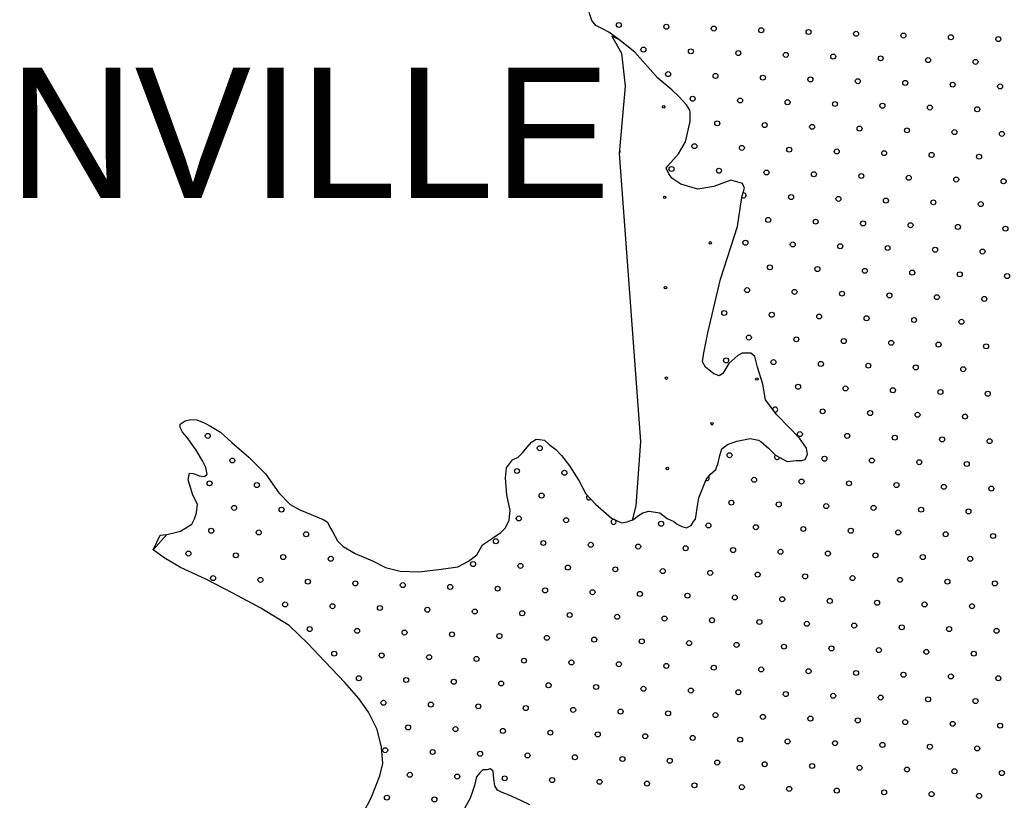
# Model space of a CAD drawing. Extents: x 1788175 to 1969470, y 584502 to 738744.
# Drawn here: x 1797695 to 1801888, y 708446 to 711765 of the extents above; entities that cross this region are included whole.
import ezdxf

# ---------------------------------------------------------------- set-up
doc = ezdxf.new("R2010")
doc.units = 0
for name, color, linetype in [('DESIGN - EROSION CONTROL - Devices', 7, 'Continuous'), ('DESIGN - SCRATCH - User 1', 7, 'Continuous'), ('DESIGN - TRAFFIC CONTROL PERMANENT - Pavement Marking Text', 7, 'Continuous'), ('DESIGN - TRANSPORTATION - Edge of Traveled Way', 7, 'Continuous'), ('SURVEY - VEGETATION - Features with Text', 7, 'Continuous')]:
    doc.layers.add(name, color=color, linetype=linetype)

msp = doc.modelspace()

# ---------------------------------------------------------------- linework, layer by layer
at = {"layer": 'DESIGN - EROSION CONTROL - Devices'}
for centre in [(1800432.6, 711394.4), (1800436.4, 711009.8), (1800630.5, 710815.7), (1800440.1, 710625.3), (1800443.8, 710240.7), (1800828.4, 710237), (1800638, 710046.6), (1800447.6, 709856.2)]:
    msp.add_circle(centre, 5.28, dxfattribs=at)
msp.add_arc((1800242.2, 711204), 5.28, 284.6086, 65.4515, dxfattribs=at)
at = {"layer": 'DESIGN - SCRATCH - User 1'}
for points in [[(1800763, 711000.9), (1800765.3, 711015.9), (1800775.3, 711048), (1800767.3, 711068), (1800717.4, 711081.9), (1800667.4, 711063.8), (1800645.4, 711055.8), (1800577.4, 711043.6), (1800505.5, 711065.6), (1800467.5, 711091.5), (1800453.5, 711109.5), (1800443.5, 711133.6), (1800449.5, 711143.6), (1800473.5, 711169.7), (1800495.5, 711193.7), (1800525.4, 711245.9), (1800545.4, 711332), (1800545.4, 711372.1), (1800543.4, 711380.1), (1800529.4, 711402.1), (1800497.4, 711436.1), (1800467.5, 711466.1), (1800407.5, 711516.1), (1800309.5, 711626.1), (1800241.6, 711680.1), (1800199.6, 711712), (1800171.6, 711726), (1800143.6, 711740), (1800127.6, 711762), (1800115.6, 711796)], [(1800763, 711000.9), (1800765.3, 711015.9), (1800775.3, 711048), (1800767.3, 711068), (1800717.4, 711081.9), (1800667.4, 711063.8), (1800645.4, 711055.8), (1800577.4, 711043.6), (1800505.5, 711065.6), (1800467.5, 711091.5), (1800453.5, 711109.5), (1800443.5, 711133.6), (1800449.5, 711143.6), (1800473.5, 711169.7), (1800495.5, 711193.7), (1800525.4, 711245.9), (1800545.4, 711332), (1800545.4, 711372.1), (1800543.4, 711380.1), (1800529.4, 711402.1), (1800497.4, 711436.1), (1800467.5, 711466.1), (1800407.5, 711516.1), (1800309.5, 711626.1), (1800241.6, 711680.1), (1800212.3, 711695.2)], [(1800212.3, 711695.2), (1800253.5, 711622.9), (1800268.2, 711482.5), (1800243.3, 711195.5), (1800334.4, 709971.8), (1800313.3, 709697.7), (1800298.9, 709637.3)], [(1800277.7, 709629.1), (1800303.7, 709639.2), (1800321.7, 709653.2), (1800343.7, 709667.3), (1800369.7, 709675.3), (1800415.7, 709667.4), (1800447.6, 709643.4), (1800475.6, 709631.4), (1800489.6, 709619.4), (1800509.6, 709609.5), (1800529.6, 709603.5), (1800549.6, 709613.5), (1800559.6, 709631.6), (1800567.6, 709641.6), (1800577.6, 709705.7), (1800581.6, 709731.7), (1800613.5, 709809.9), (1800631.5, 709832), (1800653.5, 709852), (1800663.5, 709880.1), (1800671.5, 709912.1), (1800679.5, 709940.2), (1800703.5, 709958.3), (1800743.4, 709972.3), (1800799.4, 709984.4), (1800835.4, 709976.5), (1800845.4, 709970.5), (1800877.4, 709942.5), (1800907.4, 709912.5), (1800957.3, 709886.5), (1800995.3, 709890.6), (1801019.3, 709890.6), (1801033.3, 709894.7), (1801043.3, 709916.7), (1801039.3, 709942.8), (1801009.3, 709984.8), (1800965.3, 710030.8), (1800913.3, 710084.8), (1800865.4, 710148.8), (1800853.4, 710214.9), (1800831.4, 710286.9), (1800819.4, 710333), (1800803.4, 710347), (1800765.4, 710346.9), (1800747.4, 710336.9), (1800709.4, 710302.8), (1800683.5, 710260.7), (1800667.5, 710250.6), (1800645.5, 710258.6), (1800609.5, 710286.6), (1800597.5, 710310.6), (1800603.5, 710348.7), (1800619.5, 710432.8), (1800673.4, 710661.2), (1800745.4, 710885.7), (1800763, 711000.9)], [(1800298.9, 709637.3), (1800303.7, 709639.2), (1800321.7, 709653.2), (1800343.7, 709667.3), (1800369.7, 709675.3), (1800415.7, 709667.4), (1800447.6, 709643.4), (1800475.6, 709631.4), (1800489.6, 709619.4), (1800509.6, 709609.5), (1800529.6, 709603.5), (1800549.6, 709613.5), (1800559.6, 709631.6), (1800567.6, 709641.6), (1800577.6, 709705.7), (1800581.6, 709731.7), (1800613.5, 709809.9), (1800631.5, 709832), (1800653.5, 709852), (1800663.5, 709880.1), (1800671.5, 709912.1), (1800679.5, 709940.2), (1800703.5, 709958.3), (1800743.4, 709972.3), (1800799.4, 709984.4), (1800835.4, 709976.5), (1800845.4, 709970.5), (1800877.4, 709942.5), (1800907.4, 709912.5), (1800957.3, 709886.5), (1800995.3, 709890.6), (1801019.3, 709890.6), (1801033.3, 709894.7), (1801043.3, 709916.7), (1801039.3, 709942.8), (1801009.3, 709984.8), (1800965.3, 710030.8), (1800913.3, 710084.8), (1800865.4, 710148.8), (1800853.4, 710214.9), (1800831.4, 710286.9), (1800819.4, 710333), (1800803.4, 710347), (1800765.4, 710346.9), (1800747.4, 710336.9), (1800709.4, 710302.8), (1800683.5, 710260.7), (1800667.5, 710250.6), (1800645.5, 710258.6), (1800609.5, 710286.6), (1800597.5, 710310.6), (1800603.5, 710348.7), (1800619.5, 710432.8), (1800673.4, 710661.2), (1800745.4, 710885.7), (1800763, 711000.9)], [(1798262.9, 709509.9), (1798320.8, 709576), (1798350.8, 709582.1), (1798378.8, 709590.2), (1798426.8, 709620.3), (1798438.8, 709642.3), (1798446.7, 709668.4), (1798450.7, 709704.4), (1798430.8, 709742.5), (1798410.8, 709808.5), (1798416.7, 709836.6), (1798432.7, 709834.6), (1798452.7, 709828.6), (1798458.7, 709824.6), (1798480.7, 709822.6), (1798492.7, 709832.7), (1798486.7, 709860.7), (1798472.7, 709888.7), (1798444.7, 709934.8), (1798406.7, 709988.8), (1798386.7, 710010.8), (1798376.8, 710030.8), (1798376.8, 710044.8), (1798398.7, 710058.9), (1798422.7, 710064.9), (1798448.7, 710062.9), (1798478.7, 710051), (1798506.7, 710037), (1798548.7, 710011), (1798596.6, 709967), (1798668.6, 709905.1), (1798740.6, 709833.1), (1798796.5, 709753), (1798844.5, 709703), (1798886.5, 709681.1), (1798934.5, 709661.1), (1798968.5, 709647.1), (1798984.4, 709639.2), (1799002.4, 709629.2), (1799016.4, 709603.2), (1799024.4, 709589.1), (1799046.4, 709549.1), (1799070.4, 709525.1), (1799120.4, 709495.2), (1799194.3, 709463.2), (1799250.3, 709435.3), (1799312.3, 709419.3), (1799392.2, 709417.5), (1799486.2, 709427.6), (1799558.1, 709437.7), (1799602.1, 709461.8), (1799638.1, 709489.9), (1799662.1, 709532), (1799688.1, 709548.1), (1799704.1, 709560.1), (1799740, 709584.2), (1799760, 709604.3), (1799776, 709636.4), (1799780, 709678.4), (1799766, 709744.5), (1799760, 709816.6), (1799764, 709858.7), (1799790, 709892.8), (1799814, 709904.8), (1799832, 709922.9), (1799851.9, 709946.9), (1799869.9, 709969), (1799889.9, 709981), (1799903.9, 709979.1), (1799925.9, 709977.1), (1799945.9, 709959.1), (1799973.9, 709937.1), (1799997.9, 709911.1), (1800031.8, 709867.1), (1800071.8, 709805.1), (1800101.8, 709749), (1800141.8, 709705), (1800209.8, 709645), (1800253.7, 709625.1), (1800277.7, 709629.1)], [(1799140.5, 708363.6), (1799188.4, 708455.8), (1799226.4, 708550), (1799238.4, 708602), (1799232.4, 708672.1), (1799214.4, 708746.2), (1799178.4, 708820.3), (1799136.4, 708878.3), (1799076.5, 708946.3), (1798992.5, 709036.3), (1798920.5, 709112.3), (1798840.6, 709188.3), (1798720.6, 709262.2), (1798600.7, 709326.1), (1798486.8, 709386), (1798378.8, 709435.9), (1798308.8, 709475.9), (1798262.9, 709509.9)], [(1799864.1, 708426.8), (1799822.1, 708446.7), (1799776.1, 708466.7), (1799746.1, 708478.6), (1799726.1, 708488.6), (1799714.2, 708506.6), (1799710.2, 708538.7), (1799708.1, 708568.7), (1799696.2, 708578.7), (1799680.2, 708574.7), (1799664.2, 708574.7), (1799650.2, 708562.6), (1799636.2, 708544.6), (1799628.2, 708508.5), (1799620.2, 708482.5), (1799610.2, 708454.4), (1799578.2, 708398.3)]]:
    msp.add_lwpolyline(points, dxfattribs=at)
at = {"layer": 'DESIGN - TRAFFIC CONTROL PERMANENT - Pavement Marking Text'}
for centre in [(1800241.8, 711742.3), (1800443.5, 711734.8), (1800645.1, 711727.3), (1800846.7, 711719.9), (1801048.3, 711712.4), (1801249.9, 711704.9), (1801451.5, 711697.5), (1801653.1, 711690), (1801854.7, 711682.5), (1800346.4, 711637.7), (1800548, 711630.3), (1800749.6, 711622.8), (1800951.2, 711615.3), (1801152.8, 711607.9), (1801354.4, 711600.4), (1801556, 711592.9), (1801757.7, 711585.5), (1800450.9, 711533.2), (1800652.5, 711525.7), (1800854.1, 711518.2), (1801055.8, 711510.8), (1801257.4, 711503.3), (1801459, 711495.8), (1801660.6, 711488.4), (1801862.2, 711480.9), (1800555.5, 711428.6), (1800757.1, 711421.2), (1800958.7, 711413.7), (1801160.3, 711406.2), (1801361.9, 711398.8), (1801563.5, 711391.3), (1801765.1, 711383.8), (1800660, 711324.1), (1800861.6, 711316.6), (1801063.2, 711309.2), (1801264.8, 711301.7), (1801466.4, 711294.2), (1801668.1, 711286.8), (1801869.7, 711279.3), (1800562.9, 711227), (1800764.5, 711219.6), (1800966.1, 711212.1), (1801167.8, 711204.6), (1801369.4, 711197.2), (1801571, 711189.7), (1801772.6, 711182.2), (1800465.9, 711130), (1800667.5, 711122.5), (1800869.1, 711115), (1801070.7, 711107.6), (1801272.3, 711100.1), (1801473.9, 711092.6), (1801675.5, 711085.2), (1801877.1, 711077.7), (1800973.6, 711010.5), (1801175.2, 711003), (1801376.8, 710995.6), (1801578.4, 710988.1), (1801780.1, 710980.6), (1800876.5, 710913.4), (1801078.2, 710905.9), (1801279.8, 710898.5), (1801481.4, 710891), (1801683, 710883.5), (1801884.6, 710876.1), (1800779.5, 710816.3), (1800981.1, 710808.9), (1801182.7, 710801.4), (1801384.3, 710793.9), (1801585.9, 710786.5), (1801787.5, 710779), (1800884, 710711.8), (1801085.6, 710704.3), (1801287.2, 710696.9), (1801488.8, 710689.4), (1801690.5, 710681.9), (1801892.1, 710674.5), (1800786.9, 710614.7), (1800988.5, 710607.3), (1801190.2, 710599.8), (1801391.8, 710592.3), (1801593.4, 710584.9), (1801795, 710577.4), (1800689.9, 710517.7), (1800891.5, 710510.2), (1801093.1, 710502.7), (1801294.7, 710495.3), (1801496.3, 710487.8), (1801697.9, 710480.3), (1800794.4, 710413.1), (1800996, 710405.7), (1801197.6, 710398.2), (1801399.2, 710390.7), (1801600.8, 710383.3), (1801802.5, 710375.8), (1800697.3, 710316.1), (1800898.9, 710308.6), (1801100.6, 710301.1), (1801302.2, 710293.7), (1801503.8, 710286.2), (1801705.4, 710278.7), (1801003.5, 710204), (1801205.1, 710196.6), (1801406.7, 710189.1), (1801608.3, 710181.6), (1801809.9, 710174.2), (1801108, 710099.5), (1801309.6, 710092), (1801511.2, 710084.6), (1801712.9, 710077.1), (1798494.6, 709995), (1801011, 710002.4), (1801212.6, 709995), (1801414.2, 709987.5), (1801615.8, 709980), (1799905.8, 709942.7), (1801817.4, 709972.6), (1800712.3, 709912.8), (1801115.5, 709897.9), (1798599.1, 709890.4), (1801317.1, 709890.4), (1801518.7, 709883), (1801720.3, 709875.5), (1799808.8, 709845.6), (1800010.4, 709838.2), (1798502, 709793.4), (1798703.6, 709785.9), (1800816.8, 709808.3), (1801018.4, 709800.8), (1801220, 709793.4), (1801421.6, 709785.9), (1801623.2, 709778.4), (1801824.9, 709771), (1799913.3, 709741.1), (1798606.6, 709688.8), (1800719.7, 709711.2), (1800921.3, 709703.8), (1801123, 709696.3), (1801324.6, 709688.8), (1798808.2, 709681.4), (1799816.2, 709644), (1801526.2, 709681.4), (1801727.8, 709673.9), (1800017.8, 709636.6), (1800421.1, 709621.6), (1800622.7, 709614.2), (1800824.3, 709606.7), (1801025.9, 709599.2), (1798509.5, 709591.7), (1798711.1, 709584.3), (1798912.7, 709576.8), (1801227.5, 709591.7), (1801429.1, 709584.3), (1801630.7, 709576.8), (1801832.3, 709569.3), (1799719.2, 709546.9), (1799920.8, 709539.5), (1800122.4, 709532), (1800324, 709524.5), (1800525.6, 709517.1), (1798412.4, 709494.7), (1798614, 709487.2), (1798815.6, 709479.7), (1800727.2, 709509.6), (1800928.8, 709502.1), (1801130.4, 709494.7), (1801332, 709487.2), (1801533.6, 709479.7), (1799017.2, 709472.3), (1799622.1, 709449.9), (1799823.7, 709442.4), (1800025.3, 709434.9), (1801735.3, 709472.3), (1798517, 709390.1), (1800226.9, 709427.5), (1800428.5, 709420), (1800630.1, 709412.5), (1800831.7, 709405.1), (1801033.4, 709397.6), (1801235, 709390.1), (1798718.6, 709382.7), (1798920.2, 709375.2), (1799121.8, 709367.7), (1799323.4, 709360.3), (1799525, 709352.8), (1801436.6, 709382.7), (1801638.2, 709375.2), (1801839.8, 709367.7), (1799726.6, 709345.3), (1799928.2, 709337.9), (1800129.8, 709330.4), (1800331.4, 709322.9), (1800533.1, 709315.5), (1800734.7, 709308), (1798823.1, 709278.1), (1799024.7, 709270.7), (1800936.3, 709300.5), (1801137.9, 709293.1), (1801339.5, 709285.6), (1801541.1, 709278.1), (1801742.7, 709270.7), (1799226.3, 709263.2), (1799427.9, 709255.7), (1799629.5, 709248.3), (1799831.2, 709240.8), (1800032.8, 709233.3), (1800234.4, 709225.9), (1800436, 709218.4), (1800637.6, 709210.9), (1800839.2, 709203.5), (1801040.8, 709196), (1801242.4, 709188.5), (1801444, 709181.1), (1798927.6, 709173.6), (1799129.3, 709166.1), (1799330.9, 709158.7), (1799532.5, 709151.2), (1799734.1, 709143.7), (1801645.6, 709173.6), (1801847.3, 709166.1), (1799935.7, 709136.3), (1800137.3, 709128.8), (1800338.9, 709121.3), (1800540.5, 709113.9), (1800742.1, 709106.4), (1800943.7, 709098.9), (1799032.2, 709069.1), (1799233.8, 709061.6), (1799435.4, 709054.1), (1801145.4, 709091.5), (1801347, 709084), (1801548.6, 709076.5), (1801750.2, 709069.1), (1799637, 709046.7), (1799838.6, 709039.2), (1800040.2, 709031.7), (1800241.8, 709024.3), (1800443.5, 709016.8), (1800645.1, 709009.3), (1800846.7, 709001.9), (1801048.3, 708994.4), (1801249.9, 708986.9), (1801451.5, 708979.5), (1801653.1, 708972), (1799136.7, 708964.5), (1799338.3, 708957.1), (1799539.9, 708949.6), (1799741.6, 708942.1), (1799943.2, 708934.6), (1801854.7, 708964.5), (1800144.8, 708927.2), (1800346.4, 708919.7), (1800548, 708912.2), (1800749.6, 708904.8), (1800951.2, 708897.3), (1801152.8, 708889.8), (1799241.3, 708860), (1799442.9, 708852.5), (1799644.5, 708845), (1801354.4, 708882.4), (1801556, 708874.9), (1801757.7, 708867.4), (1799846.1, 708837.6), (1800047.7, 708830.1), (1800249.3, 708822.6), (1800450.9, 708815.2), (1800652.5, 708807.7), (1800854.1, 708800.2), (1801055.8, 708792.8), (1801257.4, 708785.3), (1801459, 708777.8), (1801660.6, 708770.4), (1801862.2, 708762.9), (1799345.8, 708755.4), (1799547.4, 708748), (1799749, 708740.5), (1799950.6, 708733), (1800152.2, 708725.6), (1800353.9, 708718.1), (1800555.5, 708710.6), (1800757.1, 708703.2), (1800958.7, 708695.7), (1801160.3, 708688.2), (1801361.9, 708680.8), (1799248.7, 708658.4), (1799450.3, 708650.9), (1799651.9, 708643.4), (1799853.6, 708636), (1801563.5, 708673.3), (1801765.1, 708665.8), (1800055.2, 708628.5), (1800256.8, 708621), (1800458.4, 708613.6), (1800660, 708606.1), (1800861.6, 708598.6), (1799353.3, 708553.8), (1801063.2, 708591.2), (1801264.8, 708583.7), (1801466.4, 708576.2), (1801668.1, 708568.8), (1801869.7, 708561.3), (1799554.9, 708546.4), (1799756.5, 708538.9), (1799958.1, 708531.4), (1800159.7, 708524), (1800361.3, 708516.5), (1800562.9, 708509), (1800764.5, 708501.6), (1800966.1, 708494.1), (1801167.8, 708486.6), (1801369.4, 708479.2), (1801571, 708471.7), (1799256.2, 708456.8), (1799457.8, 708449.3), (1801772.6, 708464.2)]:
    msp.add_circle(centre, 10.6, dxfattribs=at)
for centre, start, end in [((1800772, 711018), 224.7972, 105.6943), ((1800682.4, 710719.3), 312.4406, 12.0131), ((1800906.4, 710107), 259.4959, 174.2105), ((1800913.9, 709905.4), 132.5997, 350.9539), ((1800615.2, 709815.8), 251.4083, 37.6315), ((1800114.9, 709733.6), 128.5653, 315.9583), ((1800219.4, 709629.1), 69.0993, 62.0782)]:
    msp.add_arc(centre, 10.6, start, end, dxfattribs=at)
at = {"layer": 'DESIGN - TRANSPORTATION - Edge of Traveled Way'}
msp.add_line((1798262.9, 709509.9), (1798292, 709572.6), dxfattribs=at)
for points in [[(1800763, 711000.9), (1800765.3, 711015.9), (1800775.3, 711048), (1800767.3, 711068), (1800717.4, 711081.9), (1800667.4, 711063.8), (1800645.4, 711055.8), (1800577.4, 711043.6), (1800505.5, 711065.6), (1800467.5, 711091.5), (1800453.5, 711109.5), (1800443.5, 711133.6), (1800449.5, 711143.6), (1800473.5, 711169.7), (1800495.5, 711193.7), (1800525.4, 711245.9), (1800545.4, 711332), (1800545.4, 711372.1), (1800543.4, 711380.1), (1800529.4, 711402.1), (1800497.4, 711436.1), (1800467.5, 711466.1), (1800407.5, 711516.1), (1800309.5, 711626.1), (1800241.6, 711680.1), (1800199.6, 711712), (1800171.6, 711726), (1800143.6, 711740), (1800127.6, 711762), (1800115.6, 711796)], [(1800277.7, 709629.1), (1800303.7, 709639.2), (1800321.7, 709653.2), (1800343.7, 709667.3), (1800369.7, 709675.3), (1800415.7, 709667.4), (1800447.6, 709643.4), (1800475.6, 709631.4), (1800489.6, 709619.4), (1800509.6, 709609.5), (1800529.6, 709603.5), (1800549.6, 709613.5), (1800559.6, 709631.6), (1800567.6, 709641.6), (1800577.6, 709705.7), (1800581.6, 709731.7), (1800613.5, 709809.9), (1800631.5, 709832), (1800653.5, 709852), (1800663.5, 709880.1), (1800671.5, 709912.1), (1800679.5, 709940.2), (1800703.5, 709958.3), (1800743.4, 709972.3), (1800799.4, 709984.4), (1800835.4, 709976.5), (1800845.4, 709970.5), (1800877.4, 709942.5), (1800907.4, 709912.5), (1800957.3, 709886.5), (1800995.3, 709890.6), (1801019.3, 709890.6), (1801033.3, 709894.7), (1801043.3, 709916.7), (1801039.3, 709942.8), (1801009.3, 709984.8), (1800965.3, 710030.8), (1800913.3, 710084.8), (1800865.4, 710148.8), (1800853.4, 710214.9), (1800831.4, 710286.9), (1800819.4, 710333), (1800803.4, 710347), (1800765.4, 710346.9), (1800747.4, 710336.9), (1800709.4, 710302.8), (1800683.5, 710260.7), (1800667.5, 710250.6), (1800645.5, 710258.6), (1800609.5, 710286.6), (1800597.5, 710310.6), (1800603.5, 710348.7), (1800619.5, 710432.8), (1800673.4, 710661.2), (1800745.4, 710885.7), (1800763, 711000.9)], [(1798292, 709572.6), (1798320.8, 709576), (1798350.8, 709582.1), (1798378.8, 709590.2), (1798426.8, 709620.3), (1798438.8, 709642.3), (1798446.7, 709668.4), (1798450.7, 709704.4), (1798430.8, 709742.5), (1798410.8, 709808.5), (1798416.7, 709836.6), (1798432.7, 709834.6), (1798452.7, 709828.6), (1798458.7, 709824.6), (1798480.7, 709822.6), (1798492.7, 709832.7), (1798486.7, 709860.7), (1798472.7, 709888.7), (1798444.7, 709934.8), (1798406.7, 709988.8), (1798386.7, 710010.8), (1798376.8, 710030.8), (1798376.8, 710044.8), (1798398.7, 710058.9), (1798422.7, 710064.9), (1798448.7, 710062.9), (1798478.7, 710051), (1798506.7, 710037), (1798548.7, 710011), (1798596.6, 709967), (1798668.6, 709905.1), (1798740.6, 709833.1), (1798796.5, 709753), (1798844.5, 709703), (1798886.5, 709681.1), (1798934.5, 709661.1), (1798968.5, 709647.1), (1798984.4, 709639.2), (1799002.4, 709629.2), (1799016.4, 709603.2), (1799024.4, 709589.1), (1799046.4, 709549.1), (1799070.4, 709525.1), (1799120.4, 709495.2), (1799194.3, 709463.2), (1799250.3, 709435.3), (1799312.3, 709419.3), (1799392.2, 709417.5), (1799486.2, 709427.6), (1799558.1, 709437.7), (1799602.1, 709461.8), (1799638.1, 709489.9), (1799662.1, 709532), (1799688.1, 709548.1), (1799704.1, 709560.1), (1799740, 709584.2), (1799760, 709604.3), (1799776, 709636.4), (1799780, 709678.4), (1799766, 709744.5), (1799760, 709816.6), (1799764, 709858.7), (1799790, 709892.8), (1799814, 709904.8), (1799832, 709922.9), (1799851.9, 709946.9), (1799869.9, 709969), (1799889.9, 709981), (1799903.9, 709979.1), (1799925.9, 709977.1), (1799945.9, 709959.1), (1799973.9, 709937.1), (1799997.9, 709911.1), (1800031.8, 709867.1), (1800071.8, 709805.1), (1800101.8, 709749), (1800141.8, 709705), (1800209.8, 709645), (1800253.7, 709625.1), (1800277.7, 709629.1)], [(1799140.5, 708363.6), (1799188.4, 708455.8), (1799226.4, 708550), (1799238.4, 708602), (1799232.4, 708672.1), (1799214.4, 708746.2), (1799178.4, 708820.3), (1799136.4, 708878.3), (1799076.5, 708946.3), (1798992.5, 709036.3), (1798920.5, 709112.3), (1798840.6, 709188.3), (1798720.6, 709262.2), (1798600.7, 709326.1), (1798486.8, 709386), (1798378.8, 709435.9), (1798308.8, 709475.9), (1798262.9, 709509.9)], [(1799864.1, 708426.8), (1799822.1, 708446.7), (1799776.1, 708466.7), (1799746.1, 708478.6), (1799726.1, 708488.6), (1799714.2, 708506.6), (1799710.2, 708538.7), (1799708.1, 708568.7), (1799696.2, 708578.7), (1799680.2, 708574.7), (1799664.2, 708574.7), (1799650.2, 708562.6), (1799636.2, 708544.6), (1799628.2, 708508.5), (1799620.2, 708482.5), (1799610.2, 708454.4), (1799578.2, 708398.3)]]:
    msp.add_lwpolyline(points, dxfattribs=at)

# ---------------------------------------------------------------- texts
at = {"layer": 'SURVEY - VEGETATION - Features with Text'}
msp.add_text('HENDERSONVILLE', height=554.999, dxfattribs=at).set_placement((1793441.6, 711006.1))

doc.saveas('drawing.dxf')
